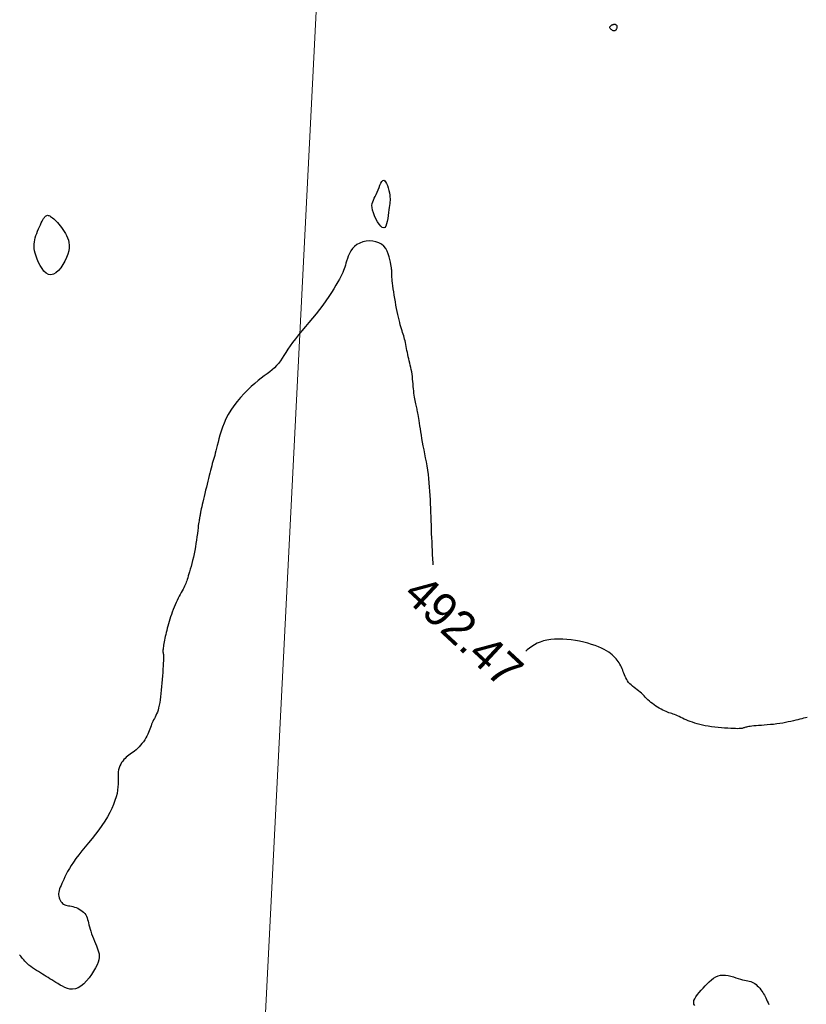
# Model space of a CAD drawing. Header units: millimetres. Extents: x 32690613 to 32693367, y 5343692 to 5344708.
# Tile 440 of 656: x 32692677 to 32692700, y 5344219 to 5344248. Entities that reach past the tile are written whole.
import ezdxf
from ezdxf.enums import TextEntityAlignment as Align

# ---------------------------------------------------------------- set-up
doc = ezdxf.new("R2010")
doc.units = ezdxf.units.MM
doc.header["$LTSCALE"] = 20
doc.layers.get('0').update_dxf_attribs({"lineweight": 18})
doc.layers.get('Defpoints').update_dxf_attribs({"color": 11, "lineweight": 18})
doc.layers.add('02-DGM_HL_492.50', color=92, linetype='Continuous')
doc.layers.add('02-DGM_HL_493.00', color=102, linetype='Continuous')

# ---------------------------------------------------------------- blocks, each defined once
blk = doc.blocks.new('A$C78070446')
blk.add_line((4469989.147, 5343046.051), (4469922.857, 5342307.181))

msp = doc.modelspace()

# ---------------------------------------------------------------- linework, layer by layer
at = {"layer": '02-DGM_HL_492.50', "elevation": 492.5, "flags": 128}
msp.add_lwpolyline([(32692687.776, 5344243.127), (32692687.804, 5344243.114), (32692687.832, 5344243.08), (32692687.859, 5344243.031), (32692687.884, 5344242.97), (32692687.906, 5344242.901), (32692687.926, 5344242.829), (32692687.942, 5344242.758), (32692687.953, 5344242.692), (32692687.96, 5344242.634), (32692687.963, 5344242.583), (32692687.962, 5344242.535), (32692687.959, 5344242.488), (32692687.952, 5344242.44), (32692687.944, 5344242.387), (32692687.935, 5344242.327), (32692687.926, 5344242.258), (32692687.916, 5344242.177), (32692687.906, 5344242.089), (32692687.894, 5344241.999), (32692687.879, 5344241.914), (32692687.86, 5344241.837), (32692687.838, 5344241.776), (32692687.809, 5344241.734), (32692687.775, 5344241.718), (32692687.733, 5344241.731), (32692687.687, 5344241.77), (32692687.638, 5344241.829), (32692687.59, 5344241.904), (32692687.543, 5344241.988), (32692687.502, 5344242.077), (32692687.468, 5344242.165), (32692687.444, 5344242.247), (32692687.431, 5344242.319), (32692687.428, 5344242.383), (32692687.435, 5344242.44), (32692687.45, 5344242.492), (32692687.47, 5344242.543), (32692687.494, 5344242.595), (32692687.522, 5344242.65), (32692687.551, 5344242.71), (32692687.579, 5344242.777), (32692687.608, 5344242.848), (32692687.636, 5344242.918), (32692687.664, 5344242.984), (32692687.692, 5344243.042), (32692687.72, 5344243.088), (32692687.748, 5344243.118)], close=True, dxfattribs=at)
for points in [[(32692689.239, 5344231.753), (32692689.234, 5344231.809), (32692689.226, 5344231.934), (32692689.219, 5344232.059), (32692689.213, 5344232.183), (32692689.208, 5344232.308), (32692689.203, 5344232.433), (32692689.198, 5344232.558), (32692689.193, 5344232.683), (32692689.188, 5344232.808), (32692689.184, 5344232.933), (32692689.179, 5344233.058), (32692689.174, 5344233.183), (32692689.169, 5344233.308), (32692689.164, 5344233.433), (32692689.159, 5344233.557), (32692689.154, 5344233.682), (32692689.148, 5344233.807), (32692689.141, 5344233.932), (32692689.132, 5344234.057), (32692689.122, 5344234.181), (32692689.11, 5344234.306), (32692689.095, 5344234.431), (32692689.077, 5344234.555), (32692689.057, 5344234.679), (32692689.036, 5344234.801), (32692689.013, 5344234.923), (32692688.99, 5344235.042), (32692688.968, 5344235.159), (32692688.946, 5344235.272), (32692688.925, 5344235.383), (32692688.906, 5344235.49), (32692688.889, 5344235.592), (32692688.873, 5344235.69), (32692688.859, 5344235.782), (32692688.846, 5344235.868), (32692688.834, 5344235.948), (32692688.823, 5344236.022), (32692688.813, 5344236.087), (32692688.804, 5344236.146), (32692688.794, 5344236.198), (32692688.786, 5344236.244), (32692688.777, 5344236.287), (32692688.769, 5344236.326), (32692688.76, 5344236.364), (32692688.751, 5344236.401), (32692688.742, 5344236.439), (32692688.733, 5344236.479), (32692688.723, 5344236.521), (32692688.713, 5344236.565), (32692688.703, 5344236.612), (32692688.693, 5344236.662), (32692688.684, 5344236.715), (32692688.676, 5344236.772), (32692688.668, 5344236.832), (32692688.662, 5344236.897), (32692688.656, 5344236.964), (32692688.65, 5344237.034), (32692688.644, 5344237.105), (32692688.638, 5344237.178), (32692688.631, 5344237.25), (32692688.623, 5344237.322), (32692688.613, 5344237.393), (32692688.602, 5344237.462), (32692688.589, 5344237.529), (32692688.575, 5344237.595), (32692688.56, 5344237.66), (32692688.545, 5344237.723), (32692688.529, 5344237.786), (32692688.514, 5344237.848), (32692688.5, 5344237.91), (32692688.487, 5344237.972), (32692688.475, 5344238.034), (32692688.463, 5344238.095), (32692688.452, 5344238.155), (32692688.44, 5344238.214), (32692688.429, 5344238.271), (32692688.418, 5344238.326), (32692688.405, 5344238.379), (32692688.393, 5344238.429), (32692688.379, 5344238.478), (32692688.365, 5344238.526), (32692688.35, 5344238.575), (32692688.334, 5344238.624), (32692688.318, 5344238.676), (32692688.301, 5344238.732), (32692688.284, 5344238.791), (32692688.266, 5344238.856), (32692688.247, 5344238.925), (32692688.229, 5344238.999), (32692688.21, 5344239.078), (32692688.191, 5344239.161), (32692688.173, 5344239.248), (32692688.154, 5344239.339), (32692688.136, 5344239.434), (32692688.119, 5344239.532), (32692688.102, 5344239.632), (32692688.087, 5344239.731), (32692688.072, 5344239.828), (32692688.059, 5344239.92), (32692688.047, 5344240.006), (32692688.037, 5344240.085), (32692688.029, 5344240.153), (32692688.023, 5344240.209), (32692688.019, 5344240.255), (32692688.016, 5344240.292), (32692688.014, 5344240.321), (32692688.013, 5344240.345), (32692688.013, 5344240.364), (32692688.014, 5344240.38), (32692688.014, 5344240.395), (32692688.014, 5344240.41), (32692688.014, 5344240.427), (32692688.013, 5344240.447), (32692688.01, 5344240.471), (32692688.007, 5344240.501), (32692688.002, 5344240.539), (32692687.995, 5344240.585), (32692687.986, 5344240.642), (32692687.974, 5344240.709), (32692687.959, 5344240.785), (32692687.938, 5344240.866), (32692687.911, 5344240.949), (32692687.877, 5344241.031), (32692687.833, 5344241.108), (32692687.778, 5344241.177), (32692687.712, 5344241.236), (32692687.634, 5344241.281), (32692687.546, 5344241.312), (32692687.45, 5344241.329), (32692687.352, 5344241.334), (32692687.252, 5344241.326), (32692687.156, 5344241.305), (32692687.065, 5344241.272), (32692686.983, 5344241.228), (32692686.913, 5344241.173), (32692686.853, 5344241.109), (32692686.803, 5344241.039), (32692686.762, 5344240.964), (32692686.728, 5344240.888), (32692686.7, 5344240.813), (32692686.677, 5344240.74), (32692686.657, 5344240.673), (32692686.64, 5344240.614), (32692686.623, 5344240.559), (32692686.606, 5344240.508), (32692686.587, 5344240.457), (32692686.565, 5344240.404), (32692686.539, 5344240.346), (32692686.507, 5344240.282), (32692686.467, 5344240.207), (32692686.419, 5344240.122), (32692686.363, 5344240.025), (32692686.299, 5344239.92), (32692686.227, 5344239.807), (32692686.149, 5344239.688), (32692686.064, 5344239.564), (32692685.973, 5344239.437), (32692685.877, 5344239.309), (32692685.775, 5344239.18), (32692685.67, 5344239.051), (32692685.564, 5344238.924), (32692685.459, 5344238.799), (32692685.356, 5344238.676), (32692685.257, 5344238.557), (32692685.165, 5344238.442), (32692685.081, 5344238.332), (32692685.006, 5344238.228), (32692684.94, 5344238.129), (32692684.88, 5344238.035), (32692684.825, 5344237.947), (32692684.772, 5344237.864), (32692684.719, 5344237.787), (32692684.665, 5344237.714), (32692684.607, 5344237.647), (32692684.544, 5344237.584), (32692684.476, 5344237.524), (32692684.403, 5344237.466), (32692684.325, 5344237.406), (32692684.241, 5344237.344), (32692684.152, 5344237.277), (32692684.059, 5344237.203), (32692683.96, 5344237.121), (32692683.858, 5344237.029), (32692683.752, 5344236.927), (32692683.646, 5344236.818), (32692683.541, 5344236.702), (32692683.439, 5344236.581), (32692683.343, 5344236.456), (32692683.255, 5344236.329), (32692683.176, 5344236.201), (32692683.109, 5344236.073), (32692683.052, 5344235.947), (32692683.004, 5344235.824), (32692682.963, 5344235.705), (32692682.929, 5344235.59), (32692682.901, 5344235.482), (32692682.876, 5344235.38), (32692682.853, 5344235.288), (32692682.832, 5344235.204), (32692682.812, 5344235.127), (32692682.793, 5344235.058), (32692682.775, 5344234.993), (32692682.757, 5344234.931), (32692682.739, 5344234.87), (32692682.722, 5344234.81), (32692682.704, 5344234.748), (32692682.686, 5344234.683), (32692682.668, 5344234.615), (32692682.65, 5344234.544), (32692682.631, 5344234.47), (32692682.612, 5344234.393), (32692682.592, 5344234.312), (32692682.572, 5344234.228), (32692682.55, 5344234.142), (32692682.528, 5344234.052), (32692682.506, 5344233.96), (32692682.484, 5344233.869), (32692682.462, 5344233.779), (32692682.442, 5344233.693), (32692682.423, 5344233.611), (32692682.405, 5344233.536), (32692682.39, 5344233.468), (32692682.377, 5344233.41), (32692682.367, 5344233.359), (32692682.359, 5344233.317), (32692682.352, 5344233.28), (32692682.346, 5344233.25), (32692682.342, 5344233.223), (32692682.338, 5344233.199), (32692682.334, 5344233.178), (32692682.33, 5344233.158), (32692682.326, 5344233.137), (32692682.321, 5344233.115), (32692682.316, 5344233.088), (32692682.311, 5344233.057), (32692682.304, 5344233.018), (32692682.298, 5344232.971), (32692682.29, 5344232.914), (32692682.282, 5344232.845), (32692682.272, 5344232.767), (32692682.262, 5344232.68), (32692682.25, 5344232.586), (32692682.237, 5344232.488), (32692682.222, 5344232.386), (32692682.205, 5344232.283), (32692682.187, 5344232.18), (32692682.166, 5344232.079), (32692682.144, 5344231.98), (32692682.122, 5344231.885), (32692682.098, 5344231.793), (32692682.075, 5344231.707), (32692682.053, 5344231.626), (32692682.032, 5344231.552), (32692682.012, 5344231.485), (32692681.995, 5344231.426), (32692681.979, 5344231.373), (32692681.965, 5344231.325), (32692681.95, 5344231.282), (32692681.936, 5344231.241), (32692681.921, 5344231.201), (32692681.904, 5344231.162), (32692681.885, 5344231.122), (32692681.863, 5344231.079), (32692681.839, 5344231.034), (32692681.813, 5344230.986), (32692681.786, 5344230.935), (32692681.757, 5344230.882), (32692681.727, 5344230.826), (32692681.697, 5344230.767), (32692681.666, 5344230.704), (32692681.636, 5344230.639), (32692681.607, 5344230.571), (32692681.578, 5344230.502), (32692681.549, 5344230.431), (32692681.522, 5344230.359), (32692681.496, 5344230.287), (32692681.471, 5344230.216), (32692681.448, 5344230.145), (32692681.427, 5344230.077), (32692681.407, 5344230.009), (32692681.389, 5344229.944), (32692681.372, 5344229.88), (32692681.356, 5344229.817), (32692681.341, 5344229.756), (32692681.328, 5344229.696), (32692681.315, 5344229.638), (32692681.303, 5344229.582), (32692681.292, 5344229.527), (32692681.281, 5344229.475), (32692681.272, 5344229.425), (32692681.264, 5344229.379), (32692681.258, 5344229.336), (32692681.252, 5344229.298), (32692681.248, 5344229.264), (32692681.246, 5344229.235), (32692681.244, 5344229.211), (32692681.244, 5344229.19), (32692681.245, 5344229.173), (32692681.247, 5344229.158), (32692681.249, 5344229.146), (32692681.251, 5344229.135), (32692681.254, 5344229.126), (32692681.256, 5344229.116), (32692681.258, 5344229.106), (32692681.259, 5344229.092), (32692681.261, 5344229.073), (32692681.261, 5344229.048), (32692681.261, 5344229.014), (32692681.259, 5344228.971), (32692681.257, 5344228.914), (32692681.253, 5344228.845), (32692681.249, 5344228.764), (32692681.243, 5344228.674), (32692681.237, 5344228.576), (32692681.229, 5344228.473), (32692681.221, 5344228.367), (32692681.213, 5344228.259), (32692681.204, 5344228.153), (32692681.194, 5344228.05), (32692681.184, 5344227.951), (32692681.173, 5344227.856), (32692681.161, 5344227.766), (32692681.148, 5344227.681), (32692681.134, 5344227.602), (32692681.117, 5344227.528), (32692681.099, 5344227.462), (32692681.08, 5344227.402), (32692681.058, 5344227.348), (32692681.036, 5344227.298), (32692681.013, 5344227.253), (32692680.99, 5344227.21), (32692680.968, 5344227.168), (32692680.946, 5344227.127), (32692680.927, 5344227.085), (32692680.909, 5344227.041), (32692680.892, 5344226.996), (32692680.876, 5344226.948), (32692680.859, 5344226.899), (32692680.841, 5344226.849), (32692680.821, 5344226.797), (32692680.798, 5344226.744), (32692680.771, 5344226.69), (32692680.739, 5344226.635), (32692680.704, 5344226.58), (32692680.666, 5344226.524), (32692680.624, 5344226.471), (32692680.581, 5344226.419), (32692680.537, 5344226.369), (32692680.492, 5344226.324), (32692680.448, 5344226.282), (32692680.404, 5344226.245), (32692680.361, 5344226.212), (32692680.319, 5344226.181), (32692680.278, 5344226.153), (32692680.237, 5344226.124), (32692680.198, 5344226.095), (32692680.161, 5344226.065), (32692680.124, 5344226.031), (32692680.088, 5344225.994), (32692680.055, 5344225.953), (32692680.023, 5344225.908), (32692679.995, 5344225.859), (32692679.97, 5344225.807), (32692679.949, 5344225.752), (32692679.933, 5344225.694), (32692679.923, 5344225.632), (32692679.917, 5344225.568), (32692679.916, 5344225.5), (32692679.917, 5344225.429), (32692679.918, 5344225.353), (32692679.917, 5344225.272), (32692679.913, 5344225.186), (32692679.903, 5344225.095), (32692679.886, 5344224.997), (32692679.861, 5344224.893), (32692679.826, 5344224.783), (32692679.783, 5344224.668), (32692679.731, 5344224.549), (32692679.67, 5344224.426), (32692679.601, 5344224.301), (32692679.525, 5344224.174), (32692679.44, 5344224.046), (32692679.347, 5344223.917), (32692679.25, 5344223.789), (32692679.148, 5344223.662), (32692679.046, 5344223.537), (32692678.945, 5344223.414), (32692678.847, 5344223.295), (32692678.756, 5344223.181), (32692678.672, 5344223.071), (32692678.597, 5344222.966), (32692678.532, 5344222.867), (32692678.476, 5344222.774), (32692678.426, 5344222.686), (32692678.383, 5344222.603), (32692678.345, 5344222.526), (32692678.311, 5344222.454), (32692678.281, 5344222.388), (32692678.254, 5344222.327), (32692678.229, 5344222.271), (32692678.207, 5344222.218), (32692678.189, 5344222.169), (32692678.175, 5344222.123), (32692678.164, 5344222.079), (32692678.159, 5344222.036), (32692678.158, 5344221.994), (32692678.162, 5344221.953), (32692678.171, 5344221.912), (32692678.184, 5344221.873), (32692678.202, 5344221.836), (32692678.224, 5344221.802), (32692678.249, 5344221.771), (32692678.277, 5344221.744), (32692678.307, 5344221.722), (32692678.341, 5344221.705), (32692678.376, 5344221.692), (32692678.414, 5344221.682), (32692678.453, 5344221.673), (32692678.494, 5344221.666), (32692678.537, 5344221.657), (32692678.582, 5344221.647), (32692678.628, 5344221.634), (32692678.675, 5344221.617), (32692678.722, 5344221.597), (32692678.768, 5344221.572), (32692678.813, 5344221.544), (32692678.856, 5344221.513), (32692678.895, 5344221.479), (32692678.93, 5344221.442), (32692678.959, 5344221.403), (32692678.983, 5344221.361), (32692679.002, 5344221.316), (32692679.017, 5344221.269), (32692679.03, 5344221.219), (32692679.043, 5344221.166), (32692679.055, 5344221.109), (32692679.069, 5344221.049), (32692679.087, 5344220.985), (32692679.108, 5344220.917), (32692679.133, 5344220.847), (32692679.16, 5344220.774), (32692679.188, 5344220.701), (32692679.218, 5344220.629), (32692679.247, 5344220.558), (32692679.275, 5344220.49), (32692679.3, 5344220.426), (32692679.323, 5344220.367), (32692679.341, 5344220.311), (32692679.354, 5344220.256), (32692679.36, 5344220.199), (32692679.359, 5344220.14), (32692679.348, 5344220.076), (32692679.327, 5344220.006), (32692679.295, 5344219.926), (32692679.251, 5344219.836), (32692679.195, 5344219.74), (32692679.131, 5344219.64), (32692679.059, 5344219.543), (32692678.982, 5344219.45), (32692678.901, 5344219.368), (32692678.818, 5344219.299), (32692678.735, 5344219.248), (32692678.653, 5344219.218), (32692678.572, 5344219.206), (32692678.494, 5344219.211), (32692678.418, 5344219.229), (32692678.344, 5344219.256), (32692678.272, 5344219.291), (32692678.204, 5344219.329), (32692678.138, 5344219.369), (32692678.075, 5344219.407), (32692678.015, 5344219.444), (32692677.957, 5344219.48), (32692677.901, 5344219.514), (32692677.845, 5344219.548), (32692677.79, 5344219.582), (32692677.734, 5344219.616), (32692677.677, 5344219.651), (32692677.618, 5344219.687), (32692677.559, 5344219.724), (32692677.5, 5344219.761), (32692677.442, 5344219.799), (32692677.386, 5344219.838), (32692677.332, 5344219.877), (32692677.282, 5344219.917), (32692677.237, 5344219.957), (32692677.196, 5344219.997), (32692677.159, 5344220.037), (32692677.126, 5344220.076), (32692677.095, 5344220.114), (32692677.065, 5344220.152), (32692677.036, 5344220.187), (32692677.006, 5344220.221)], [(32692700.3, 5344227.245), (32692700.248, 5344227.23), (32692700.196, 5344227.216), (32692700.143, 5344227.202), (32692700.087, 5344227.188), (32692700.028, 5344227.174), (32692699.963, 5344227.159), (32692699.894, 5344227.142), (32692699.82, 5344227.126), (32692699.743, 5344227.109), (32692699.661, 5344227.092), (32692699.576, 5344227.077), (32692699.489, 5344227.062), (32692699.399, 5344227.049), (32692699.307, 5344227.038), (32692699.214, 5344227.029), (32692699.122, 5344227.021), (32692699.032, 5344227.014), (32692698.945, 5344227.008), (32692698.864, 5344227.003), (32692698.79, 5344226.997), (32692698.723, 5344226.991), (32692698.665, 5344226.985), (32692698.616, 5344226.978), (32692698.574, 5344226.971), (32692698.538, 5344226.964), (32692698.508, 5344226.957), (32692698.482, 5344226.95), (32692698.46, 5344226.943), (32692698.439, 5344226.937), (32692698.421, 5344226.931), (32692698.402, 5344226.925), (32692698.38, 5344226.92), (32692698.355, 5344226.916), (32692698.325, 5344226.913), (32692698.288, 5344226.911), (32692698.242, 5344226.91), (32692698.185, 5344226.911), (32692698.116, 5344226.913), (32692698.038, 5344226.916), (32692697.951, 5344226.921), (32692697.859, 5344226.927), (32692697.762, 5344226.935), (32692697.663, 5344226.944), (32692697.565, 5344226.955), (32692697.468, 5344226.968), (32692697.376, 5344226.982), (32692697.287, 5344226.998), (32692697.203, 5344227.015), (32692697.123, 5344227.034), (32692697.046, 5344227.054), (32692696.974, 5344227.075), (32692696.905, 5344227.098), (32692696.839, 5344227.121), (32692696.778, 5344227.146), (32692696.719, 5344227.171), (32692696.664, 5344227.196), (32692696.611, 5344227.221), (32692696.561, 5344227.245), (32692696.513, 5344227.268), (32692696.467, 5344227.289), (32692696.423, 5344227.309), (32692696.38, 5344227.326), (32692696.338, 5344227.341), (32692696.296, 5344227.355), (32692696.255, 5344227.368), (32692696.213, 5344227.383), (32692696.17, 5344227.398), (32692696.125, 5344227.415), (32692696.078, 5344227.435), (32692696.03, 5344227.459), (32692695.979, 5344227.485), (32692695.927, 5344227.514), (32692695.875, 5344227.545), (32692695.823, 5344227.579), (32692695.772, 5344227.614), (32692695.723, 5344227.65), (32692695.677, 5344227.688), (32692695.633, 5344227.726), (32692695.591, 5344227.765), (32692695.552, 5344227.803), (32692695.513, 5344227.842), (32692695.475, 5344227.881), (32692695.437, 5344227.919), (32692695.397, 5344227.956), (32692695.356, 5344227.992), (32692695.313, 5344228.028), (32692695.269, 5344228.062), (32692695.223, 5344228.097), (32692695.179, 5344228.131), (32692695.135, 5344228.166), (32692695.093, 5344228.203), (32692695.055, 5344228.24), (32692695.02, 5344228.279), (32692694.989, 5344228.321), (32692694.962, 5344228.364), (32692694.939, 5344228.409), (32692694.918, 5344228.455), (32692694.898, 5344228.501), (32692694.88, 5344228.548), (32692694.862, 5344228.594), (32692694.844, 5344228.64), (32692694.825, 5344228.684), (32692694.805, 5344228.728), (32692694.784, 5344228.771), (32692694.76, 5344228.813), (32692694.735, 5344228.854), (32692694.708, 5344228.895), (32692694.679, 5344228.936), (32692694.648, 5344228.977), (32692694.613, 5344229.017), (32692694.575, 5344229.057), (32692694.533, 5344229.097), (32692694.485, 5344229.137), (32692694.431, 5344229.177), (32692694.369, 5344229.216), (32692694.298, 5344229.255), (32692694.218, 5344229.293), (32692694.128, 5344229.331), (32692694.029, 5344229.368), (32692693.923, 5344229.404), (32692693.81, 5344229.437), (32692693.691, 5344229.468), (32692693.569, 5344229.495), (32692693.445, 5344229.518), (32692693.319, 5344229.536), (32692693.194, 5344229.549), (32692693.07, 5344229.557), (32692692.947, 5344229.559), (32692692.829, 5344229.555), (32692692.714, 5344229.545), (32692692.604, 5344229.528), (32692692.501, 5344229.504), (32692692.404, 5344229.473), (32692692.316, 5344229.434), (32692692.234, 5344229.39), (32692692.159, 5344229.342), (32692692.088, 5344229.291), (32692692.022, 5344229.24), (32692691.98, 5344229.207)], [(32692696.977, 5344218.723), (32692696.951, 5344218.767), (32692696.943, 5344218.815), (32692696.951, 5344218.868), (32692696.975, 5344218.924), (32692697.01, 5344218.983), (32692697.055, 5344219.044), (32692697.108, 5344219.107), (32692697.165, 5344219.172), (32692697.224, 5344219.236), (32692697.284, 5344219.301), (32692697.345, 5344219.364), (32692697.406, 5344219.424), (32692697.469, 5344219.479), (32692697.533, 5344219.527), (32692697.598, 5344219.568), (32692697.667, 5344219.598), (32692697.738, 5344219.618), (32692697.811, 5344219.625), (32692697.887, 5344219.621), (32692697.964, 5344219.61), (32692698.041, 5344219.591), (32692698.117, 5344219.569), (32692698.19, 5344219.546), (32692698.26, 5344219.522), (32692698.326, 5344219.502), (32692698.387, 5344219.486), (32692698.442, 5344219.473), (32692698.494, 5344219.463), (32692698.542, 5344219.454), (32692698.587, 5344219.444), (32692698.63, 5344219.432), (32692698.671, 5344219.417), (32692698.711, 5344219.398), (32692698.751, 5344219.373), (32692698.789, 5344219.342), (32692698.826, 5344219.308), (32692698.863, 5344219.271), (32692698.897, 5344219.231), (32692698.93, 5344219.19), (32692698.96, 5344219.148), (32692698.988, 5344219.107), (32692699.013, 5344219.067), (32692699.037, 5344219.027), (32692699.058, 5344218.987), (32692699.08, 5344218.945), (32692699.101, 5344218.902), (32692699.122, 5344218.855), (32692699.145, 5344218.804), (32692699.17, 5344218.748)]]:
    msp.add_lwpolyline(points, dxfattribs=at)
at = {"layer": '02-DGM_HL_493.00', "elevation": 493, "flags": 128}
for points in [[(32692694.662, 5344247.714), (32692694.666, 5344247.708), (32692694.67, 5344247.701), (32692694.672, 5344247.694), (32692694.674, 5344247.685), (32692694.675, 5344247.676), (32692694.675, 5344247.666), (32692694.673, 5344247.654), (32692694.671, 5344247.64), (32692694.667, 5344247.625), (32692694.662, 5344247.61), (32692694.655, 5344247.594), (32692694.647, 5344247.579), (32692694.637, 5344247.565), (32692694.625, 5344247.555), (32692694.612, 5344247.547), (32692694.596, 5344247.544), (32692694.578, 5344247.546), (32692694.559, 5344247.552), (32692694.539, 5344247.562), (32692694.52, 5344247.574), (32692694.502, 5344247.588), (32692694.487, 5344247.604), (32692694.475, 5344247.62), (32692694.467, 5344247.635), (32692694.464, 5344247.65), (32692694.466, 5344247.663), (32692694.471, 5344247.675), (32692694.479, 5344247.686), (32692694.489, 5344247.696), (32692694.501, 5344247.705), (32692694.513, 5344247.713), (32692694.526, 5344247.721), (32692694.538, 5344247.727), (32692694.549, 5344247.732), (32692694.56, 5344247.737), (32692694.57, 5344247.74), (32692694.579, 5344247.743), (32692694.589, 5344247.745), (32692694.598, 5344247.745), (32692694.606, 5344247.745), (32692694.615, 5344247.744), (32692694.623, 5344247.742), (32692694.631, 5344247.739), (32692694.638, 5344247.735), (32692694.645, 5344247.73), (32692694.651, 5344247.725), (32692694.657, 5344247.72)], [(32692677.671, 5344241.917), (32692677.694, 5344241.96), (32692677.716, 5344241.996), (32692677.736, 5344242.026), (32692677.754, 5344242.05), (32692677.773, 5344242.068), (32692677.791, 5344242.081), (32692677.81, 5344242.089), (32692677.83, 5344242.092), (32692677.851, 5344242.09), (32692677.873, 5344242.085), (32692677.897, 5344242.074), (32692677.923, 5344242.059), (32692677.951, 5344242.04), (32692677.981, 5344242.016), (32692678.014, 5344241.988), (32692678.049, 5344241.955), (32692678.086, 5344241.917), (32692678.125, 5344241.875), (32692678.166, 5344241.83), (32692678.207, 5344241.78), (32692678.247, 5344241.728), (32692678.287, 5344241.672), (32692678.325, 5344241.614), (32692678.361, 5344241.554), (32692678.394, 5344241.492), (32692678.423, 5344241.427), (32692678.446, 5344241.359), (32692678.462, 5344241.287), (32692678.47, 5344241.21), (32692678.468, 5344241.128), (32692678.456, 5344241.04), (32692678.431, 5344240.945), (32692678.394, 5344240.844), (32692678.345, 5344240.74), (32692678.288, 5344240.638), (32692678.222, 5344240.543), (32692678.152, 5344240.46), (32692678.078, 5344240.394), (32692678.003, 5344240.35), (32692677.929, 5344240.332), (32692677.858, 5344240.344), (32692677.79, 5344240.383), (32692677.726, 5344240.443), (32692677.667, 5344240.519), (32692677.613, 5344240.606), (32692677.566, 5344240.699), (32692677.525, 5344240.794), (32692677.492, 5344240.885), (32692677.466, 5344240.969), (32692677.448, 5344241.044), (32692677.437, 5344241.115), (32692677.433, 5344241.18), (32692677.434, 5344241.243), (32692677.441, 5344241.304), (32692677.452, 5344241.364), (32692677.469, 5344241.426), (32692677.489, 5344241.491), (32692677.512, 5344241.557), (32692677.537, 5344241.623), (32692677.564, 5344241.689), (32692677.591, 5344241.752), (32692677.619, 5344241.812), (32692677.646, 5344241.867)]]:
    msp.add_lwpolyline(points, close=True, dxfattribs=at)

# ---------------------------------------------------------------- block references
at = {"layer": 'Defpoints', "rotation": 2.237485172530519}
msp.add_blockref('A$C78070446', (28434719.524, -168960.664), dxfattribs=at)

# ---------------------------------------------------------------- texts
at = {"layer": '02-DGM_HL_492.50'}
msp.add_text('492.47', height=1, rotation=317.1138, dxfattribs=at).set_placement((32692690.146, 5344229.796, 492.5), align=Align.MIDDLE)

doc.saveas('drawing.dxf')
